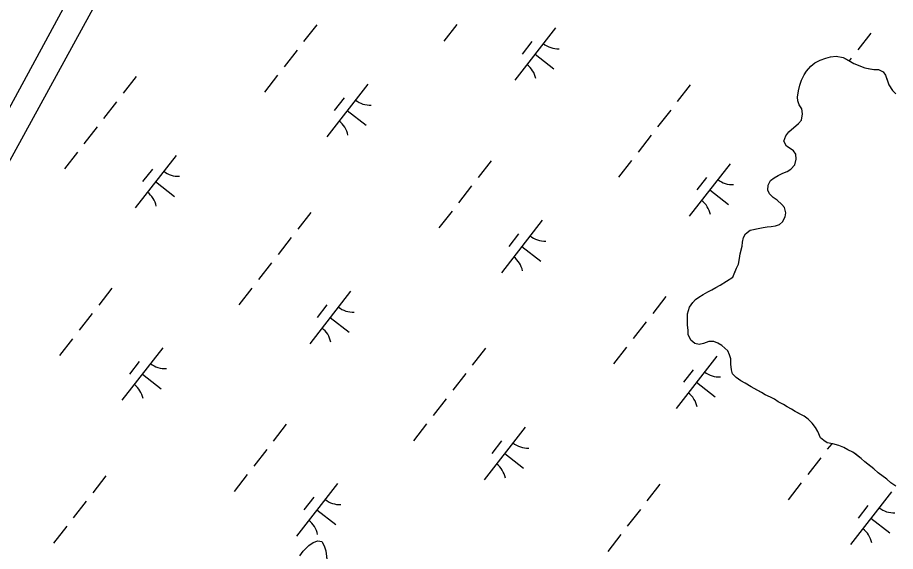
# Model space of a CAD drawing. Extents: x 3888273 to 3909528, y 158682 to 181032.
# Drawn here: x 3895423 to 3896083, y 166219 to 166620 of the extents above; entities that cross this region are included whole.
import ezdxf

# ---------------------------------------------------------------- set-up
doc = ezdxf.new("R2010")
doc.units = 0
for name, color, linetype in [('V-RIVR-JETY', 7, 'Continuous'), ('V-TOPO-SHOR', 7, 'Continuous'), ('V-WETL-SWMP', 7, 'Continuous')]:
    doc.layers.add(name, color=color, linetype=linetype)

msp = doc.modelspace()

# ---------------------------------------------------------------- linework, layer by layer
at = {"layer": 'V-RIVR-JETY'}
msp.add_lwpolyline([(3895507.74, 166720.17), (3895407.98, 166536.39), (3895169.95, 166100.58), (3895068.43, 165906.3), (3894877.66, 165556.26), (3894739.39, 165314.72), (3894441.85, 164780.9), (3894450.6, 164777.4), (3894560.86, 164968.17), (3894627.37, 165076.69), (3894727.14, 165253.46), (3894851.4, 165486.25), (3895136.69, 166000.82), (3895497.24, 166658.91)], dxfattribs=at)
at = {"layer": 'V-TOPO-SHOR'}
for points in [[(3895960.81, 166425.01), (3895962.33, 166428.74), (3895963.59, 166431.73), (3895965.11, 166434.71), (3895965.89, 166438.95), (3895966.41, 166442.44), (3895967.18, 166445.43), (3895967.95, 166448.42), (3895968.22, 166451.42), (3895969, 166454.9), (3895970.51, 166457.64), (3895974.02, 166460.36), (3895978.77, 166461.33), (3895983.77, 166462.29), (3895986.77, 166462.77), (3895989.77, 166463), (3895993.01, 166463.72), (3895996.02, 166464.7), (3895998.27, 166466.69), (3896000.3, 166470.42), (3896000.82, 166473.4), (3895999.85, 166477.41), (3895997.87, 166479.67), (3895994.14, 166482.94), (3895991.16, 166484.95), (3895988.44, 166487.72), (3895987.21, 166490.47), (3895987.48, 166494.21), (3895989.25, 166497.69), (3895992.01, 166499.67), (3895995.02, 166501.4), (3895998.52, 166503.12), (3896001.77, 166504.35), (3896004.53, 166506.08), (3896007.55, 166509.55), (3896008.58, 166513.79), (3896008.35, 166517.53), (3896006.62, 166520.04), (3896004.14, 166521.8), (3896001.16, 166523.57), (3895999.19, 166527.33), (3896000.71, 166531.31), (3896002.98, 166534.29), (3896006.74, 166537.51), (3896010.26, 166540.48), (3896012.52, 166542.96), (3896013.3, 166547.7), (3896012.83, 166551.45), (3896010.85, 166554.46), (3896009.88, 166557.46), (3896009.65, 166560.45), (3896010.18, 166565.19), (3896011.2, 166569.43), (3896012.48, 166573.16), (3896014.5, 166577.14), (3896016.27, 166579.87), (3896019.54, 166583.6), (3896022.55, 166586.07), (3896026.56, 166588.04), (3896030.81, 166589.76), (3896034.31, 166590.74), (3896038.56, 166591.2), (3896043.79, 166590.17), (3896048.02, 166587.9), (3896052, 166585.62), (3896056.48, 166583.85), (3896060.21, 166582.32), (3896063.95, 166581.55), (3896066.94, 166581.03), (3896070.43, 166581.01), (3896073.92, 166579.48), (3896075.65, 166576.98), (3896077.12, 166572.72), (3896078.1, 166569.72), (3896081.06, 166565.46), (3896083.54, 166562.95)], [(3895963.29, 166349.62), (3895960.56, 166352.38), (3895959.83, 166355.38), (3895959.36, 166359.63), (3895959.39, 166363.62), (3895958.41, 166366.62), (3895957.18, 166369.62), (3895954.95, 166371.64), (3895952.72, 166373.65), (3895949.73, 166375.42), (3895946.5, 166376.69), (3895942.75, 166376.71), (3895938.75, 166375.24), (3895935.5, 166374.51), (3895932.26, 166375.04), (3895929.28, 166377.55), (3895927.31, 166381.81), (3895927.34, 166385.3), (3895926.87, 166389.05), (3895926.9, 166394.04), (3895926.92, 166397.54), (3895928.21, 166402.52), (3895930.72, 166405.99), (3895932.73, 166408.23), (3895935.24, 166409.96), (3895938.5, 166411.93), (3895942.01, 166413.9), (3895945.02, 166415.38), (3895948.02, 166417.36), (3895951.28, 166419.08), (3895960.81, 166425.01)], [(3896083.53, 166267.93), (3896079.8, 166270.45), (3896076.83, 166273.22), (3896072.85, 166275.99), (3896070.12, 166278.01), (3896066.9, 166281.02), (3896063.67, 166283.54), (3896060.19, 166286.31), (3896057.47, 166288.83), (3896053.74, 166291.6), (3896051.26, 166293.36), (3896047.28, 166295.14), (3896044.29, 166296.9), (3896040.56, 166298.42), (3896036.08, 166299.7), (3896031.84, 166300.48), (3896029.35, 166302.24), (3896026.87, 166304.26), (3896024.91, 166309.01), (3896023.18, 166312.02), (3896020.46, 166315.28), (3896017.48, 166318.3), (3896014.5, 166320.56), (3896011.52, 166322.08), (3896007.79, 166324.11), (3896005.05, 166325.87), (3896001.82, 166327.64), (3895999.09, 166329.4), (3895995.11, 166331.43), (3895992.12, 166333.2), (3895989.14, 166334.71), (3895985.16, 166336.49), (3895982.43, 166338.25), (3895979.19, 166340.02), (3895974.72, 166342.55), (3895970.24, 166345.33), (3895967.01, 166347.1), (3895963.29, 166349.62)], [(3895635.17, 166215.57), (3895637.69, 166219.05), (3895641.96, 166223.26), (3895645.22, 166225.49), (3895648.72, 166226.71), (3895651.71, 166226.44), (3895653.69, 166223.18), (3895654.91, 166219.18), (3895655.61, 166212.69)]]:
    msp.add_lwpolyline(points, dxfattribs=at)
at = {"layer": 'V-WETL-SWMP'}
for p, q in [((3895647.95, 166614.69), (3895638.12, 166602.06)), ((3895753.41, 166614.93), (3895743.58, 166602.3)), ((3895827.55, 166612.46), (3895796.85, 166573)), ((3896064.61, 166608.46), (3896054.79, 166595.84)), ((3895809.8, 166602.2), (3895802.43, 166592.73)), ((3895633.21, 166595.75), (3895623.38, 166583.12)), ((3895812.2, 166592.73), (3895826.41, 166581.67)), ((3896034.31, 166590.74), (3896038.56, 166591.2)), ((3896038.56, 166591.2), (3896043.79, 166590.17)), ((3896019.54, 166583.6), (3896022.55, 166586.07)), ((3896022.55, 166586.07), (3896026.56, 166588.04)), ((3896026.56, 166588.04), (3896030.81, 166589.76)), ((3896030.81, 166589.76), (3896034.31, 166590.74)), ((3896043.79, 166590.17), (3896052, 166585.62)), ((3896049.88, 166589.52), (3896048.4, 166587.62)), ((3896052, 166585.62), (3896060.21, 166582.32)), ((3896014.5, 166577.14), (3896016.27, 166579.88)), ((3896016.27, 166579.88), (3896019.54, 166583.6)), ((3896060.21, 166582.32), (3896066.94, 166581.03)), ((3896066.94, 166581.03), (3896070.44, 166581)), ((3896070.44, 166581), (3896073.92, 166579.48)), ((3896073.92, 166579.48), (3896075.65, 166576.98)), ((3895512.24, 166575.84), (3895502.41, 166563.21)), ((3895618.47, 166576.81), (3895608.65, 166564.18)), ((3896011.2, 166569.43), (3896012.48, 166573.16)), ((3896012.48, 166573.16), (3896014.5, 166577.14)), ((3896075.65, 166576.98), (3896078.1, 166569.72)), ((3895686.31, 166570.01), (3895655.61, 166530.55)), ((3895928.9, 166569.61), (3895919.08, 166556.98)), ((3896009.65, 166560.45), (3896010.18, 166565.19)), ((3896010.18, 166565.19), (3896011.2, 166569.43)), ((3896078.1, 166569.72), (3896081.06, 166565.46)), ((3896081.06, 166565.46), (3896083.54, 166562.94)), ((3895668.55, 166559.75), (3895661.19, 166550.28)), ((3896009.88, 166557.46), (3896009.65, 166560.45)), ((3895497.5, 166556.9), (3895487.67, 166544.27)), ((3896010.85, 166554.45), (3896009.88, 166557.46)), ((3896012.83, 166551.45), (3896010.85, 166554.45)), ((3895670.96, 166550.28), (3895685.17, 166539.23)), ((3895914.17, 166550.67), (3895904.34, 166538.04)), ((3896012.52, 166542.96), (3896013.3, 166547.7)), ((3896013.3, 166547.7), (3896012.83, 166551.45)), ((3896002.98, 166534.29), (3896010.26, 166540.48)), ((3896010.26, 166540.48), (3896012.52, 166542.96)), ((3895482.76, 166537.95), (3895472.94, 166525.33)), ((3896000.71, 166531.31), (3896002.98, 166534.29)), ((3895899.43, 166531.73), (3895889.6, 166519.1)), ((3895999.19, 166527.33), (3896000.71, 166531.31)), ((3896001.16, 166523.57), (3895999.19, 166527.33)), ((3895468.02, 166519.01), (3895458.2, 166506.39)), ((3896004.14, 166521.8), (3896001.16, 166523.57)), ((3896006.62, 166520.04), (3896004.14, 166521.8)), ((3896008.35, 166517.53), (3896006.62, 166520.04)), ((3895542.17, 166516.54), (3895511.46, 166477.08)), ((3895779.23, 166512.54), (3895769.4, 166499.92)), ((3895884.69, 166512.79), (3895874.87, 166500.16)), ((3896007.55, 166509.55), (3896008.58, 166513.79)), ((3896008.58, 166513.79), (3896008.35, 166517.53)), ((3895524.41, 166506.28), (3895517.04, 166496.81)), ((3895958.83, 166510.31), (3895928.13, 166470.85)), ((3896001.78, 166504.35), (3896004.53, 166506.08)), ((3896004.53, 166506.08), (3896007.55, 166509.55)), ((3895941.08, 166500.06), (3895933.71, 166490.59)), ((3895989.25, 166497.7), (3895992.01, 166499.67)), ((3895992.01, 166499.67), (3895995.02, 166501.4)), ((3895995.02, 166501.4), (3895998.52, 166503.12)), ((3895998.52, 166503.12), (3896001.78, 166504.35)), ((3895526.81, 166496.81), (3895541.02, 166485.76)), ((3895764.49, 166493.6), (3895754.66, 166480.98)), ((3895987.21, 166490.47), (3895987.48, 166494.21)), ((3895987.48, 166494.21), (3895989.25, 166497.7)), ((3895943.48, 166490.58), (3895957.69, 166479.53)), ((3895988.44, 166487.72), (3895987.21, 166490.47)), ((3895991.16, 166484.95), (3895988.44, 166487.72)), ((3895994.14, 166482.94), (3895991.16, 166484.95)), ((3895997.87, 166479.67), (3895994.14, 166482.94)), ((3895999.85, 166477.41), (3895997.87, 166479.67)), ((3895643.52, 166473.69), (3895633.69, 166461.07)), ((3895749.75, 166474.66), (3895739.93, 166462.03)), ((3896000.82, 166473.41), (3895999.85, 166477.41)), ((3896000.3, 166470.42), (3896000.82, 166473.41)), ((3895817.59, 166467.87), (3895786.89, 166428.4)), ((3895996.02, 166464.7), (3895998.28, 166466.68)), ((3895998.28, 166466.68), (3896000.3, 166470.42)), ((3895970.51, 166457.64), (3895974.02, 166460.36)), ((3895974.02, 166460.36), (3895983.77, 166462.29)), ((3895983.77, 166462.29), (3895986.77, 166462.77)), ((3895986.77, 166462.77), (3895989.77, 166463)), ((3895989.77, 166463), (3895993.01, 166463.73)), ((3895993.01, 166463.73), (3895996.02, 166464.7)), ((3895628.78, 166454.75), (3895618.95, 166442.12)), ((3895799.84, 166457.61), (3895792.47, 166448.14)), ((3895968.22, 166451.42), (3895968.99, 166454.9)), ((3895968.99, 166454.9), (3895970.51, 166457.64)), ((3895802.24, 166448.13), (3895816.45, 166437.08)), ((3895966.41, 166442.44), (3895967.95, 166448.42)), ((3895967.95, 166448.42), (3895968.22, 166451.42)), ((3895965.89, 166438.95), (3895966.41, 166442.44)), ((3895614.04, 166435.81), (3895604.22, 166423.18)), ((3895963.6, 166431.73), (3895965.11, 166434.71)), ((3895965.11, 166434.71), (3895965.89, 166438.95)), ((3895960.8, 166425.01), (3895963.6, 166431.73)), ((3895951.28, 166419.08), (3895960.8, 166425.01)), ((3895493.84, 166416.63), (3895484.02, 166404)), ((3895599.3, 166416.87), (3895589.48, 166404.24)), ((3895673.45, 166414.4), (3895642.74, 166374.93)), ((3895938.5, 166411.93), (3895942.01, 166413.9)), ((3895942.01, 166413.9), (3895945.01, 166415.38)), ((3895945.01, 166415.38), (3895948.02, 166417.36)), ((3895948.02, 166417.36), (3895951.28, 166419.08)), ((3895910.51, 166410.4), (3895900.68, 166397.77)), ((3895930.72, 166405.99), (3895932.73, 166408.23)), ((3895932.73, 166408.23), (3895935.24, 166409.96)), ((3895935.24, 166409.96), (3895938.5, 166411.93)), ((3895655.69, 166404.14), (3895648.32, 166394.67)), ((3895926.92, 166397.54), (3895928.2, 166402.52)), ((3895928.2, 166402.52), (3895930.72, 166405.99)), ((3895479.1, 166397.68), (3895469.28, 166385.06)), ((3895658.09, 166394.66), (3895672.3, 166383.61)), ((3895926.87, 166389.05), (3895926.92, 166397.54)), ((3895895.77, 166391.46), (3895885.95, 166378.83)), ((3895927.34, 166385.3), (3895926.87, 166389.05)), ((3895927.31, 166381.81), (3895927.34, 166385.3)), ((3895929.28, 166377.55), (3895927.31, 166381.81)), ((3895464.37, 166378.74), (3895454.54, 166366.11)), ((3895932.26, 166375.04), (3895929.28, 166377.55)), ((3895935.5, 166374.51), (3895932.26, 166375.04)), ((3895938.75, 166375.24), (3895935.5, 166374.51)), ((3895942.75, 166376.71), (3895938.75, 166375.24)), ((3895946.5, 166376.69), (3895942.75, 166376.71)), ((3895949.73, 166375.42), (3895946.5, 166376.69)), ((3895952.72, 166373.65), (3895949.73, 166375.42)), ((3895957.18, 166369.62), (3895952.72, 166373.65)), ((3895532.21, 166371.95), (3895501.5, 166332.48)), ((3895774.8, 166371.55), (3895764.97, 166358.92)), ((3895881.03, 166372.52), (3895871.21, 166359.89)), ((3895958.41, 166366.62), (3895957.18, 166369.62)), ((3895514.45, 166361.69), (3895507.08, 166352.22)), ((3895948.87, 166365.72), (3895918.17, 166326.26)), ((3895959.39, 166363.62), (3895958.41, 166366.62)), ((3895959.36, 166359.63), (3895959.39, 166363.62)), ((3895931.12, 166355.46), (3895923.75, 166345.99)), ((3895959.83, 166355.38), (3895959.36, 166359.63)), ((3895960.56, 166352.38), (3895959.83, 166355.38)), ((3895516.85, 166352.22), (3895531.06, 166341.16)), ((3895760.06, 166352.61), (3895750.24, 166339.98)), ((3895963.29, 166349.62), (3895960.56, 166352.38)), ((3895967.01, 166347.1), (3895963.29, 166349.62)), ((3895970.25, 166345.33), (3895967.01, 166347.1)), ((3895933.52, 166345.99), (3895947.73, 166334.94)), ((3895974.72, 166342.55), (3895970.25, 166345.33)), ((3895982.43, 166338.25), (3895974.72, 166342.55)), ((3895985.16, 166336.49), (3895982.43, 166338.25)), ((3895989.14, 166334.71), (3895985.16, 166336.49)), ((3895992.13, 166333.2), (3895989.14, 166334.71)), ((3895745.32, 166333.67), (3895735.5, 166321.04)), ((3895995.11, 166331.43), (3895992.13, 166333.2)), ((3895999.09, 166329.4), (3895995.11, 166331.43)), ((3896001.82, 166327.64), (3895999.09, 166329.4)), ((3896005.06, 166325.87), (3896001.82, 166327.64)), ((3896007.79, 166324.11), (3896005.06, 166325.87)), ((3896014.5, 166320.56), (3896007.79, 166324.11)), ((3896017.48, 166318.3), (3896014.5, 166320.56)), ((3895625.12, 166314.48), (3895615.3, 166301.85)), ((3895730.58, 166314.72), (3895720.76, 166302.1)), ((3896020.46, 166315.28), (3896017.48, 166318.3)), ((3896023.18, 166312.02), (3896020.46, 166315.28)), ((3895804.73, 166312.25), (3895774.02, 166272.79)), ((3896024.91, 166309.01), (3896023.18, 166312.02)), ((3896026.87, 166304.26), (3896024.91, 166309.01)), ((3895786.97, 166301.99), (3895779.6, 166292.52)), ((3896029.35, 166302.24), (3896026.87, 166304.26)), ((3896031.84, 166300.48), (3896029.35, 166302.24)), ((3895610.38, 166295.54), (3895600.56, 166282.91)), ((3896036.08, 166299.7), (3896031.84, 166300.48)), ((3896035.25, 166299.85), (3896031.96, 166295.63)), ((3896040.56, 166298.42), (3896036.08, 166299.7)), ((3896044.29, 166296.9), (3896040.56, 166298.42)), ((3896047.28, 166295.13), (3896044.29, 166296.9)), ((3896051.26, 166293.36), (3896047.28, 166295.13)), ((3895789.38, 166292.52), (3895803.58, 166281.47)), ((3896027.05, 166289.31), (3896017.23, 166276.69)), ((3896057.47, 166288.83), (3896051.26, 166293.36)), ((3896060.2, 166286.31), (3896057.47, 166288.83)), ((3896066.9, 166281.02), (3896060.2, 166286.31)), ((3896070.12, 166278.01), (3896066.9, 166281.02)), ((3895489.41, 166275.63), (3895479.59, 166263)), ((3895595.65, 166276.6), (3895585.82, 166263.97)), ((3896076.83, 166273.22), (3896070.12, 166278.01)), ((3895663.49, 166269.8), (3895632.78, 166230.34)), ((3895906.08, 166269.4), (3895896.25, 166256.78)), ((3896012.31, 166270.37), (3896002.49, 166257.74)), ((3896079.8, 166270.45), (3896076.83, 166273.22)), ((3896083.53, 166267.93), (3896079.8, 166270.45)), ((3896080.15, 166263.58), (3896049.45, 166224.11)), ((3895474.67, 166256.69), (3895464.85, 166244.06)), ((3895645.73, 166259.54), (3895638.36, 166250.07)), ((3895648.13, 166250.07), (3895662.34, 166239.02)), ((3895891.34, 166250.46), (3895881.52, 166237.83)), ((3896062.4, 166253.32), (3896055.03, 166243.85)), ((3896064.8, 166243.84), (3896079.01, 166232.79)), ((3895459.94, 166237.75), (3895450.11, 166225.12)), ((3895876.6, 166231.52), (3895866.78, 166218.89)), ((3895637.69, 166219.05), (3895641.96, 166223.26)), ((3895641.96, 166223.26), (3895645.22, 166225.49)), ((3895645.22, 166225.49), (3895648.72, 166226.71)), ((3895648.72, 166226.71), (3895651.71, 166226.44)), ((3895651.71, 166226.44), (3895653.69, 166223.18)), ((3895653.69, 166223.18), (3895654.91, 166219.18)), ((3895635.17, 166215.57), (3895637.69, 166219.05)), ((3895654.91, 166219.18), (3895656.32, 166206.94))]:
    msp.add_line(p, q, dxfattribs=at)
for centre, start, end in [((3895829.35, 166614.38), 231.34298, 272.88664), ((3895795.43, 166570.78), 11.34298, 52.88663), ((3895688.11, 166571.93), 231.34298, 272.88664), ((3895654.19, 166528.33), 11.34298, 52.88663), ((3895543.96, 166518.46), 231.34298, 272.88664), ((3895960.63, 166512.24), 231.34298, 272.88664), ((3895510.04, 166474.86), 11.34298, 52.88663), ((3895926.71, 166468.64), 11.34298, 52.88663), ((3895819.39, 166469.79), 231.34298, 272.88664), ((3895785.47, 166426.19), 11.34298, 52.88663), ((3895675.24, 166416.32), 231.34298, 272.88664), ((3895641.32, 166372.72), 11.34298, 52.88663), ((3895534, 166373.87), 231.34298, 272.88664), ((3895950.67, 166367.64), 231.34298, 272.88664), ((3895500.08, 166330.27), 11.34298, 52.88663), ((3895916.75, 166324.04), 11.34298, 52.88663), ((3895806.52, 166314.17), 231.34298, 272.88664), ((3895772.6, 166270.57), 11.34298, 52.88663), ((3895665.28, 166271.72), 231.34298, 272.88664), ((3896081.95, 166265.5), 231.34298, 272.88664), ((3895631.36, 166228.12), 11.34298, 52.88663), ((3896048.03, 166221.9), 11.34298, 52.88663)]:
    msp.add_arc(centre, 17.62, start, end, dxfattribs=at)

doc.saveas('drawing.dxf')
